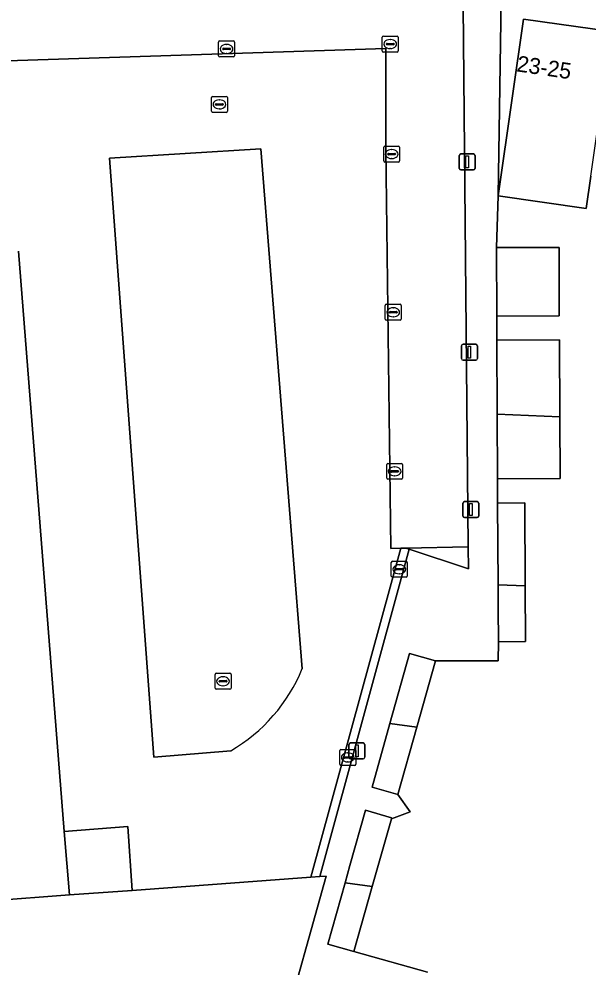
# Model space of a CAD drawing. Extents: x 161087 to 161926, y 382572 to 383873.
# Drawn here: x 161732.5 to 161768.2, y 383397.4 to 383456.7 of the extents above; entities that cross this region are included whole.
import ezdxf

# ---------------------------------------------------------------- set-up
doc = ezdxf.new("R2010")
doc.units = 0
for name, color, linetype in [('IMGEO_Erf', 7, 'Continuous'), ('IMGEO_Kolk', 7, 'Continuous'), ('IMGEO_Lichtmast', 7, 'Continuous'), ('IMGEO_Pand', 7, 'Continuous'), ('IMGEO_Pand_nummerreeks', 7, 'Continuous'), ('IMGEO_Parkeervlak_gesloten', 7, 'Continuous'), ('IMGEO_Rijbaan_lokaal_gesloten', 7, 'Continuous'), ('IMGEO_Rijbaan_lokaal_open', 7, 'Continuous'), ('IMGEO_Rioolput', 7, 'Continuous'), ('IMGEO_Voetpad_open', 7, 'Continuous')]:
    doc.layers.add(name, color=color, linetype=linetype)

msp = doc.modelspace()

# ---------------------------------------------------------------- linework, layer by layer
at = {"layer": 'IMGEO_Erf'}
for points in [[(161762.732, 383459.335), (161762.519, 383445.674), (161763.396, 383451.794), (161764.106, 383456.743), (161769.63, 383455.951)], [(161768.333, 383446.903), (161768.044, 383444.882), (161762.519, 383445.674), (161762.425, 383442.424), (161766.345, 383442.435), (161766.357, 383438.147), (161762.437, 383438.135), (161762.443, 383436.629), (161766.363, 383436.651), (161766.39, 383431.828), (161766.412, 383427.955), (161762.492, 383427.933), (161762.49, 383426.425), (161764.19, 383426.435), (161764.219, 383421.247), (161764.239, 383417.751), (161762.539, 383417.742), (161762.536, 383416.537), (161758.609, 383416.537), (161757.441, 383412.387), (161756.255, 383408.176), (161757.024, 383407.078), (161755.839, 383406.647), (161754.643, 383402.404), (161753.497, 383398.342), (161758.105, 383397.051)]]:
    msp.add_lwpolyline(points, dxfattribs=at)
at = {"layer": 'IMGEO_Kolk'}
for p, q in [((161745.094, 383455.37), (161745.946, 383455.37)), ((161755.267, 383454.749), (161755.267, 383455.601)), ((161755.342, 383455.675), (161756.194, 383455.675)), ((161755.755, 383455.455), (161755.78, 383455.455)), ((161756.268, 383455.601), (161756.268, 383454.749)), ((161745.019, 383454.444), (161745.019, 383455.296)), ((161745.278, 383454.864), (161745.278, 383454.876)), ((161745.716, 383454.827), (161745.318, 383454.827)), ((161745.321, 383454.913), (161745.719, 383454.913)), ((161745.507, 383455.15), (161745.532, 383455.15)), ((161745.762, 383454.876), (161745.762, 383454.864)), ((161746.02, 383455.296), (161746.02, 383454.444)), ((161755.526, 383455.169), (161755.526, 383455.181)), ((161755.964, 383455.132), (161755.566, 383455.132)), ((161755.569, 383455.218), (161755.967, 383455.218)), ((161755.778, 383454.895), (161755.753, 383454.895)), ((161756.01, 383455.181), (161756.01, 383455.169)), ((161745.946, 383454.37), (161745.094, 383454.37)), ((161745.53, 383454.59), (161745.505, 383454.59)), ((161756.194, 383454.675), (161755.342, 383454.675)), ((161755.358, 383447.857), (161755.358, 383448.709)), ((161755.433, 383448.783), (161756.285, 383448.783)), ((161755.617, 383448.277), (161755.617, 383448.289)), ((161756.055, 383448.24), (161755.657, 383448.24)), ((161755.66, 383448.326), (161756.058, 383448.326)), ((161755.846, 383448.563), (161755.871, 383448.563)), ((161756.101, 383448.289), (161756.101, 383448.277)), ((161756.359, 383448.709), (161756.359, 383447.857)), ((161756.285, 383447.783), (161755.433, 383447.783)), ((161755.869, 383448.003), (161755.844, 383448.003)), ((161755.457, 383437.949), (161755.457, 383438.801)), ((161755.532, 383438.875), (161756.384, 383438.875)), ((161756.458, 383438.801), (161756.458, 383437.949)), ((161755.716, 383438.369), (161755.716, 383438.381)), ((161756.154, 383438.332), (161755.756, 383438.332)), ((161755.759, 383438.418), (161756.157, 383438.418)), ((161755.945, 383438.655), (161755.97, 383438.655)), ((161756.2, 383438.381), (161756.2, 383438.369)), ((161756.384, 383437.875), (161755.532, 383437.875)), ((161755.968, 383438.095), (161755.943, 383438.095)), ((161755.546, 383427.986), (161755.546, 383428.838)), ((161755.621, 383428.912), (161756.473, 383428.912)), ((161756.034, 383428.692), (161756.059, 383428.692)), ((161756.547, 383428.838), (161756.547, 383427.986)), ((161755.805, 383428.406), (161755.805, 383428.418)), ((161756.243, 383428.369), (161755.845, 383428.369)), ((161755.848, 383428.455), (161756.246, 383428.455)), ((161756.057, 383428.132), (161756.032, 383428.132)), ((161756.289, 383428.418), (161756.289, 383428.406)), ((161756.473, 383427.912), (161755.621, 383427.912)), ((161755.837, 383421.852), (161755.837, 383422.704)), ((161755.912, 383422.778), (161756.764, 383422.778)), ((161756.838, 383422.704), (161756.838, 383421.852)), ((161756.096, 383422.272), (161756.096, 383422.284)), ((161756.534, 383422.235), (161756.136, 383422.235)), ((161756.139, 383422.321), (161756.537, 383422.321)), ((161756.325, 383422.558), (161756.35, 383422.558)), ((161756.58, 383422.284), (161756.58, 383422.272)), ((161756.764, 383421.778), (161755.912, 383421.778)), ((161756.348, 383421.998), (161756.323, 383421.998)), ((161752.609, 383410.069), (161752.609, 383410.921)), ((161752.684, 383410.995), (161753.536, 383410.995)), ((161753.61, 383410.921), (161753.61, 383410.069)), ((161752.868, 383410.489), (161752.868, 383410.501)), ((161753.306, 383410.452), (161752.908, 383410.452)), ((161752.911, 383410.538), (161753.309, 383410.538)), ((161753.097, 383410.775), (161753.122, 383410.775)), ((161753.352, 383410.501), (161753.352, 383410.489)), ((161753.536, 383409.995), (161752.684, 383409.995)), ((161753.12, 383410.215), (161753.095, 383410.215))]:
    msp.add_line(p, q, dxfattribs=at)
for points in [[(161745.094, 383455.37), (161745.946, 383455.37)], [(161755.267, 383454.749), (161755.267, 383455.601)], [(161755.342, 383455.675), (161756.194, 383455.675)], [(161756.268, 383455.601), (161756.268, 383454.749)], [(161745.019, 383454.444), (161745.019, 383455.296)], [(161746.02, 383455.296), (161746.02, 383454.444)], [(161745.946, 383454.37), (161745.094, 383454.37)], [(161756.194, 383454.675), (161755.342, 383454.675)], [(161755.358, 383447.857), (161755.358, 383448.709)], [(161755.433, 383448.783), (161756.285, 383448.783)], [(161756.359, 383448.709), (161756.359, 383447.857)], [(161756.285, 383447.783), (161755.433, 383447.783)], [(161755.457, 383437.949), (161755.457, 383438.801)], [(161755.532, 383438.875), (161756.384, 383438.875)], [(161756.458, 383438.801), (161756.458, 383437.949)], [(161756.384, 383437.875), (161755.532, 383437.875)], [(161755.546, 383427.986), (161755.546, 383428.838)], [(161755.621, 383428.912), (161756.473, 383428.912)], [(161756.547, 383428.838), (161756.547, 383427.986)], [(161756.473, 383427.912), (161755.621, 383427.912)], [(161755.837, 383421.852), (161755.837, 383422.704)], [(161755.912, 383422.778), (161756.764, 383422.778)], [(161756.838, 383422.704), (161756.838, 383421.852)], [(161756.764, 383421.778), (161755.912, 383421.778)], [(161752.609, 383410.069), (161752.609, 383410.921)], [(161752.684, 383410.995), (161753.536, 383410.995)], [(161753.61, 383410.921), (161753.61, 383410.069)], [(161753.536, 383409.995), (161752.684, 383409.995)]]:
    msp.add_lwpolyline(points, dxfattribs=at)
for centre, radius, start, end in [((161745.096, 383455.294), 0.0765, 91.55205, 178.44795), ((161745.096, 383455.294), 0.0765, 91.55205, 178.44795), ((161745.944, 383455.294), 0.0765, 1.55205, 88.44795), ((161745.944, 383455.294), 0.0765, 1.55205, 88.44795), ((161755.344, 383455.599), 0.0765, 91.55205, 178.44795), ((161755.344, 383455.599), 0.0765, 91.55205, 178.44795), ((161756.192, 383455.599), 0.0765, 1.55205, 88.44795), ((161756.192, 383455.599), 0.0765, 1.55205, 88.44795), ((161745.318, 383454.873), 0.0403, 85.87752, 175.75265), ((161745.315, 383454.863), 0.0366, 178.93798, 274.71019), ((161745.719, 383454.87), 0.043, 264.86636, 352.45326), ((161745.723, 383454.875), 0.0386, 1.73085, 96.63898), ((161755.566, 383455.178), 0.0403, 85.87752, 175.75265), ((161755.563, 383455.168), 0.0366, 178.93798, 274.71019), ((161755.967, 383455.175), 0.043, 264.86636, 352.45326), ((161755.971, 383455.18), 0.0386, 1.73085, 96.63898), ((161745.096, 383454.446), 0.0765, 181.55205, 268.44795), ((161745.096, 383454.446), 0.0765, 181.55205, 268.44795), ((161745.944, 383454.446), 0.0765, 271.55205, 358.44795), ((161745.944, 383454.446), 0.0765, 271.55205, 358.44795), ((161755.344, 383454.751), 0.0765, 181.55205, 268.44795), ((161755.344, 383454.751), 0.0765, 181.55205, 268.44795), ((161756.192, 383454.751), 0.0765, 271.55205, 358.44795), ((161756.192, 383454.751), 0.0765, 271.55205, 358.44795), ((161755.435, 383448.707), 0.0765, 91.55205, 178.44795), ((161755.435, 383448.707), 0.0765, 91.55205, 178.44795), ((161755.657, 383448.286), 0.0403, 85.87752, 175.75265), ((161755.654, 383448.276), 0.0366, 178.93798, 274.71019), ((161756.058, 383448.283), 0.043, 264.86636, 352.45326), ((161756.062, 383448.288), 0.0386, 1.73085, 96.63898), ((161756.283, 383448.707), 0.0765, 1.55205, 88.44795), ((161756.283, 383448.707), 0.0765, 1.55205, 88.44795), ((161755.435, 383447.859), 0.0765, 181.55205, 268.44795), ((161755.435, 383447.859), 0.0765, 181.55205, 268.44795), ((161756.283, 383447.859), 0.0765, 271.55205, 358.44795), ((161756.283, 383447.859), 0.0765, 271.55205, 358.44795), ((161755.534, 383438.799), 0.0765, 91.55205, 178.44795), ((161755.534, 383438.799), 0.0765, 91.55205, 178.44795), ((161756.382, 383438.799), 0.0765, 1.55205, 88.44795), ((161756.382, 383438.799), 0.0765, 1.55205, 88.44795), ((161755.756, 383438.378), 0.0403, 85.87752, 175.75265), ((161755.753, 383438.368), 0.0366, 178.93798, 274.71019), ((161756.157, 383438.375), 0.043, 264.86636, 352.45326), ((161756.161, 383438.38), 0.0386, 1.73085, 96.63898), ((161755.534, 383437.951), 0.0765, 181.55205, 268.44795), ((161755.534, 383437.951), 0.0765, 181.55205, 268.44795), ((161756.382, 383437.951), 0.0765, 271.55205, 358.44795), ((161756.382, 383437.951), 0.0765, 271.55205, 358.44795), ((161755.623, 383428.836), 0.0765, 91.55205, 178.44795), ((161755.623, 383428.836), 0.0765, 91.55205, 178.44795), ((161756.471, 383428.836), 0.0765, 1.55205, 88.44795), ((161756.471, 383428.836), 0.0765, 1.55205, 88.44795), ((161755.845, 383428.415), 0.0403, 85.87752, 175.75265), ((161755.842, 383428.405), 0.0366, 178.93798, 274.71019), ((161756.246, 383428.412), 0.043, 264.86636, 352.45326), ((161756.25, 383428.417), 0.0386, 1.73085, 96.63898), ((161755.623, 383427.988), 0.0765, 181.55205, 268.44795), ((161755.623, 383427.988), 0.0765, 181.55205, 268.44795), ((161756.471, 383427.988), 0.0765, 271.55205, 358.44795), ((161756.471, 383427.988), 0.0765, 271.55205, 358.44795), ((161755.914, 383422.702), 0.0765, 91.55205, 178.44795), ((161755.914, 383422.702), 0.0765, 91.55205, 178.44795), ((161756.762, 383422.702), 0.0765, 1.55205, 88.44795), ((161756.762, 383422.702), 0.0765, 1.55205, 88.44795), ((161756.136, 383422.281), 0.0403, 85.87752, 175.75265), ((161756.133, 383422.271), 0.0366, 178.93798, 274.71019), ((161756.537, 383422.278), 0.043, 264.86636, 352.45326), ((161756.541, 383422.283), 0.0386, 1.73085, 96.63898), ((161755.914, 383421.854), 0.0765, 181.55205, 268.44795), ((161755.914, 383421.854), 0.0765, 181.55205, 268.44795), ((161756.762, 383421.854), 0.0765, 271.55205, 358.44795), ((161756.762, 383421.854), 0.0765, 271.55205, 358.44795), ((161752.686, 383410.919), 0.0765, 91.55205, 178.44795), ((161752.686, 383410.919), 0.0765, 91.55205, 178.44795), ((161753.534, 383410.919), 0.0765, 1.55205, 88.44795), ((161753.534, 383410.919), 0.0765, 1.55205, 88.44795), ((161752.908, 383410.498), 0.0403, 85.87752, 175.75265), ((161752.905, 383410.488), 0.0366, 178.93798, 274.71019), ((161753.309, 383410.495), 0.043, 264.86636, 352.45326), ((161753.313, 383410.5), 0.0386, 1.73085, 96.63898), ((161752.686, 383410.071), 0.0765, 181.55205, 268.44795), ((161752.686, 383410.071), 0.0765, 181.55205, 268.44795), ((161753.534, 383410.071), 0.0765, 271.55205, 358.44795), ((161753.534, 383410.071), 0.0765, 271.55205, 358.44795)]:
    msp.add_arc(centre, radius, start, end, dxfattribs=at)
for centre, major_axis, ratio, start_param, end_param in [((161755.754, 383455.175), (-0.387, 0.002), 0.722429, 4.712389, 7.853982), ((161755.779, 383455.175), (-0.39, 0.002), 0.717154, 1.570796, 4.712389), ((161745.506, 383454.87), (-0.387, 0.002), 0.722429, 4.712389, 7.853982), ((161745.531, 383454.87), (-0.39, 0.002), 0.717154, 1.570796, 4.712389), ((161755.845, 383448.283), (-0.387, 0.002), 0.722429, 4.712389, 7.853982), ((161755.87, 383448.283), (-0.39, 0.002), 0.717154, 1.570796, 4.712389), ((161755.944, 383438.375), (-0.387, 0.002), 0.722429, 4.712389, 7.853982), ((161755.969, 383438.375), (-0.39, 0.002), 0.717154, 1.570796, 4.712389), ((161756.033, 383428.412), (-0.387, 0.002), 0.722429, 4.712389, 7.853982), ((161756.058, 383428.412), (-0.39, 0.002), 0.717154, 1.570796, 4.712389), ((161756.324, 383422.278), (-0.387, 0.002), 0.722429, 4.712389, 7.853982), ((161756.349, 383422.278), (-0.39, 0.002), 0.717154, 1.570796, 4.712389), ((161753.096, 383410.495), (-0.387, 0.002), 0.722429, 4.712389, 7.853982), ((161753.121, 383410.495), (-0.39, 0.002), 0.717154, 1.570796, 4.712389)]:
    msp.add_ellipse(centre, major_axis=major_axis, ratio=ratio, start_param=start_param, end_param=end_param, dxfattribs=at)
at = {"layer": 'IMGEO_Lichtmast'}
for p, q in [((161760.191, 383448.289), (161760.981, 383448.289)), ((161760.981, 383448.289), (161760.191, 383448.289)), ((161760.091, 383447.389), (161760.091, 383448.189)), ((161760.091, 383448.189), (161760.091, 383447.389)), ((161761.081, 383448.189), (161761.081, 383447.389)), ((161761.081, 383447.389), (161761.081, 383448.189)), ((161760.981, 383447.289), (161760.191, 383447.289)), ((161760.191, 383447.289), (161760.981, 383447.289)), ((161760.334, 383436.37), (161761.124, 383436.37)), ((161761.124, 383436.37), (161760.334, 383436.37)), ((161760.234, 383435.47), (161760.234, 383436.27)), ((161760.234, 383436.27), (161760.234, 383435.47)), ((161761.224, 383436.27), (161761.224, 383435.47)), ((161761.224, 383435.47), (161761.224, 383436.27)), ((161761.124, 383435.37), (161760.334, 383435.37)), ((161760.334, 383435.37), (161761.124, 383435.37)), ((161760.32, 383425.613), (161760.32, 383426.413)), ((161760.32, 383426.413), (161760.32, 383425.613)), ((161760.42, 383426.513), (161761.21, 383426.513)), ((161761.21, 383426.513), (161760.42, 383426.513)), ((161761.31, 383426.413), (161761.31, 383425.613)), ((161761.31, 383425.613), (161761.31, 383426.413)), ((161761.21, 383425.513), (161760.42, 383425.513)), ((161760.42, 383425.513), (161761.21, 383425.513)), ((161753.186, 383410.5), (161753.186, 383411.3)), ((161753.186, 383411.3), (161753.186, 383410.5)), ((161753.286, 383411.4), (161754.076, 383411.4)), ((161754.076, 383411.4), (161753.286, 383411.4)), ((161754.176, 383411.3), (161754.176, 383410.5)), ((161754.176, 383410.5), (161754.176, 383411.3)), ((161754.076, 383410.4), (161753.286, 383410.4)), ((161753.286, 383410.4), (161754.076, 383410.4))]:
    msp.add_line(p, q, dxfattribs=at)
for points in [[(161760.511, 383448.164), (161760.661, 383448.164), (161760.661, 383447.414), (161760.511, 383447.414), (161760.511, 383448.164)], [(161760.654, 383436.245), (161760.804, 383436.245), (161760.804, 383435.495), (161760.654, 383435.495), (161760.654, 383436.245)], [(161760.74, 383426.388), (161760.89, 383426.388), (161760.89, 383425.638), (161760.74, 383425.638), (161760.74, 383426.388)], [(161753.606, 383411.275), (161753.756, 383411.275), (161753.756, 383410.525), (161753.606, 383410.525), (161753.606, 383411.275)]]:
    msp.add_lwpolyline(points, dxfattribs=at)
for centre, start, end in [((161760.191, 383448.189), 90, 180), ((161760.191, 383448.189), 90, 180), ((161760.981, 383448.189), 0, 90), ((161760.981, 383448.189), 360, 90), ((161760.191, 383447.389), 180, 270), ((161760.191, 383447.389), 180, 270), ((161760.981, 383447.389), 270, 0), ((161760.981, 383447.389), 270, 0), ((161760.334, 383436.27), 90, 180), ((161760.334, 383436.27), 90, 180), ((161761.124, 383436.27), 0, 90), ((161761.124, 383436.27), 360, 90), ((161760.334, 383435.47), 180, 270), ((161760.334, 383435.47), 180, 270), ((161761.124, 383435.47), 270, 0), ((161761.124, 383435.47), 270, 0), ((161760.42, 383426.413), 90, 180), ((161760.42, 383426.413), 90, 180), ((161761.21, 383426.413), 0, 90), ((161761.21, 383426.413), 360, 90), ((161760.42, 383425.613), 180, 270), ((161760.42, 383425.613), 180, 270), ((161761.21, 383425.613), 270, 0), ((161761.21, 383425.613), 270, 0), ((161753.286, 383411.3), 90, 180), ((161753.286, 383411.3), 90, 180), ((161754.076, 383411.3), 0, 90), ((161754.076, 383411.3), 360, 90), ((161753.286, 383410.5), 180, 270), ((161753.286, 383410.5), 180, 270), ((161754.076, 383410.5), 270, 0), ((161754.076, 383410.5), 270, 0)]:
    msp.add_arc(centre, 0.1, start, end, dxfattribs=at)
at = {"layer": 'IMGEO_Pand'}
for points in [[(161768.333, 383446.903), (161769.63, 383455.951), (161764.106, 383456.743), (161763.396, 383451.794), (161762.519, 383445.674), (161768.044, 383444.882)], [(161762.437, 383438.135), (161766.357, 383438.147), (161766.345, 383442.435), (161762.425, 383442.424)], [(161766.39, 383431.828), (161766.363, 383436.651), (161762.443, 383436.629), (161762.469, 383431.991)], [(161766.39, 383431.828), (161762.469, 383431.991), (161762.492, 383427.933), (161766.412, 383427.955)], [(161764.219, 383421.247), (161764.19, 383426.435), (161762.49, 383426.425), (161762.519, 383421.298)], [(161764.219, 383421.247), (161762.519, 383421.298), (161762.527, 383419.842), (161762.539, 383417.742), (161764.239, 383417.751)], [(161755.753, 383412.629), (161757.441, 383412.387), (161758.609, 383416.537), (161756.982, 383416.995)], [(161755.753, 383412.629), (161754.629, 383408.634), (161756.255, 383408.176), (161757.441, 383412.387)], [(161755.839, 383406.647), (161755.857, 383406.71), (161754.218, 383407.181), (161753.248, 383403.719), (161752.948, 383402.648), (161754.643, 383402.404)], [(161751.755, 383403.059), (161751.356, 383403.03), (161750.787, 383402.988), (161739.615, 383402.168), (161735.689, 383401.88), (161730.755, 383401.518), (161731.032, 383397.753), (161731.491, 383391.533), (161738.987, 383392.094), (161748.887, 383392.834)], [(161754.643, 383402.404), (161752.948, 383402.648), (161751.87, 383398.798), (161753.497, 383398.342)]]:
    msp.add_lwpolyline(points, close=True, dxfattribs=at)
at = {"layer": 'IMGEO_Parkeervlak_gesloten'}
for points in [[(161760.321, 383459.873), (161759.547, 383459.851), (161739.913, 383459.303), (161739.906, 383459.09), (161736.556, 383458.968), (161722.836, 383458.468), (161719.803, 383458.358), (161719.992, 383454.204), (161720, 383453.75), (161721.294, 383453.781), (161721.505, 383453.786), (161755.5, 383454.891), (161755.501, 383448.628), (161755.806, 383423.584), (161756.426, 383423.597), (161756.737, 383423.603), (161760.658, 383423.683)], [(161760.658, 383423.683), (161756.737, 383423.603), (161756.961, 383423.532), (161760.671, 383422.31)], [(161739.615, 383402.168), (161739.329, 383406.16), (161735.346, 383405.856), (161735.689, 383401.88)]]:
    msp.add_lwpolyline(points, close=True, dxfattribs=at)
for points in [[(161747.666, 383448.602), (161738.191, 383448.027), (161740.972, 383410.52), (161745.778, 383410.914)], [(161750.254, 383416.053), (161747.666, 383448.602)], [(161727.485, 383445.854), (161727.776, 383441.956), (161727.952, 383439.564), (161728.392, 383433.591), (161728.832, 383427.618), (161729.272, 383421.645), (161729.712, 383415.672), (161730.152, 383409.699), (161730.592, 383403.726), (161730.755, 383401.518), (161735.689, 383401.88), (161735.346, 383405.856), (161732.492, 383442.194)]]:
    msp.add_lwpolyline(points, dxfattribs=at)
msp.add_arc((161740.532, 383420.002), 10.493, 299.99465, 337.89449, dxfattribs=at)
at = {"layer": 'IMGEO_Rijbaan_lokaal_gesloten'}
for points in [[(161732.492, 383442.194), (161735.346, 383405.856), (161739.329, 383406.16), (161739.615, 383402.168), (161750.787, 383402.988), (161756.426, 383423.597), (161755.806, 383423.584), (161755.501, 383448.628), (161755.5, 383454.891), (161721.505, 383453.786), (161721.294, 383453.781), (161720, 383453.75), (161719.992, 383454.204)], [(161738.191, 383448.027), (161747.666, 383448.602), (161750.254, 383416.053)], [(161745.778, 383410.914), (161740.972, 383410.52), (161738.191, 383448.027)]]:
    msp.add_lwpolyline(points, dxfattribs=at)
msp.add_arc((161740.532, 383420.002), 10.493, 299.99465, 337.89449, dxfattribs=at)
at = {"layer": 'IMGEO_Rijbaan_lokaal_open'}
msp.add_lwpolyline([(161756.961, 383423.532), (161756.737, 383423.603), (161756.426, 383423.597), (161750.787, 383402.988), (161751.356, 383403.03)], close=True, dxfattribs=at)
at = {"layer": 'IMGEO_Rioolput'}
for p, q in [((161744.573, 383450.971), (161744.573, 383451.823)), ((161744.648, 383451.897), (161745.5, 383451.897)), ((161745.574, 383451.823), (161745.574, 383450.971)), ((161744.832, 383451.391), (161744.832, 383451.403)), ((161745.27, 383451.354), (161744.872, 383451.354)), ((161744.875, 383451.44), (161745.273, 383451.44)), ((161745.061, 383451.677), (161745.086, 383451.677)), ((161745.316, 383451.403), (161745.316, 383451.391)), ((161745.5, 383450.897), (161744.648, 383450.897)), ((161745.084, 383451.117), (161745.059, 383451.117)), ((161744.798, 383414.838), (161744.798, 383415.69)), ((161744.873, 383415.764), (161745.725, 383415.764)), ((161745.799, 383415.69), (161745.799, 383414.838)), ((161745.057, 383415.258), (161745.057, 383415.27)), ((161745.495, 383415.221), (161745.097, 383415.221)), ((161745.1, 383415.307), (161745.498, 383415.307)), ((161745.309, 383414.984), (161745.284, 383414.984)), ((161745.286, 383415.544), (161745.311, 383415.544)), ((161745.541, 383415.27), (161745.541, 383415.258)), ((161745.725, 383414.764), (161744.873, 383414.764))]:
    msp.add_line(p, q, dxfattribs=at)
for points in [[(161744.573, 383450.971), (161744.573, 383451.823)], [(161744.648, 383451.897), (161745.5, 383451.897)], [(161745.574, 383451.823), (161745.574, 383450.971)], [(161745.5, 383450.897), (161744.648, 383450.897)], [(161744.798, 383414.838), (161744.798, 383415.69)], [(161744.873, 383415.764), (161745.725, 383415.764)], [(161745.799, 383415.69), (161745.799, 383414.838)], [(161745.725, 383414.764), (161744.873, 383414.764)]]:
    msp.add_lwpolyline(points, dxfattribs=at)
for centre, radius, start, end in [((161744.65, 383451.821), 0.0765, 91.55205, 178.44795), ((161744.65, 383451.821), 0.0765, 91.55205, 178.44795), ((161745.498, 383451.821), 0.0765, 1.55205, 88.44795), ((161745.498, 383451.821), 0.0765, 1.55205, 88.44795), ((161744.872, 383451.4), 0.0403, 85.87752, 175.75265), ((161744.869, 383451.39), 0.0366, 178.93798, 274.71019), ((161745.273, 383451.397), 0.043, 264.86636, 352.45326), ((161745.277, 383451.402), 0.0386, 1.73085, 96.63898), ((161744.65, 383450.973), 0.0765, 181.55205, 268.44795), ((161744.65, 383450.973), 0.0765, 181.55205, 268.44795), ((161745.498, 383450.973), 0.0765, 271.55205, 358.44795), ((161745.498, 383450.973), 0.0765, 271.55205, 358.44795), ((161744.875, 383415.688), 0.0765, 91.55205, 178.44795), ((161744.875, 383415.688), 0.0765, 91.55205, 178.44795), ((161745.723, 383415.688), 0.0765, 1.55205, 88.44795), ((161745.723, 383415.688), 0.0765, 1.55205, 88.44795), ((161745.097, 383415.267), 0.0403, 85.87752, 175.75265), ((161745.094, 383415.257), 0.0366, 178.93798, 274.71019), ((161745.498, 383415.264), 0.043, 264.86636, 352.45326), ((161745.502, 383415.269), 0.0386, 1.73085, 96.63898), ((161744.875, 383414.84), 0.0765, 181.55205, 268.44795), ((161744.875, 383414.84), 0.0765, 181.55205, 268.44795), ((161745.723, 383414.84), 0.0765, 271.55205, 358.44795), ((161745.723, 383414.84), 0.0765, 271.55205, 358.44795)]:
    msp.add_arc(centre, radius, start, end, dxfattribs=at)
for centre, major_axis, ratio, start_param, end_param in [((161745.06, 383451.397), (-0.387, 0.002), 0.722429, 4.712389, 7.853982), ((161745.085, 383451.397), (-0.39, 0.002), 0.717154, 1.570796, 4.712389), ((161745.285, 383415.264), (-0.387, 0.002), 0.722429, 4.712389, 7.853982), ((161745.31, 383415.264), (-0.39, 0.002), 0.717154, 1.570796, 4.712389)]:
    msp.add_ellipse(centre, major_axis=major_axis, ratio=ratio, start_param=start_param, end_param=end_param, dxfattribs=at)
at = {"layer": 'IMGEO_Voetpad_open'}
for points in [[(161760.321, 383459.873), (161760.658, 383423.683), (161760.671, 383422.31), (161756.961, 383423.532), (161751.356, 383403.03), (161751.755, 383403.059), (161748.887, 383392.834)], [(161758.105, 383397.051), (161753.497, 383398.342), (161751.87, 383398.798), (161752.948, 383402.648), (161753.248, 383403.719), (161754.218, 383407.181), (161755.857, 383406.71), (161755.839, 383406.647), (161757.024, 383407.078), (161756.255, 383408.176), (161754.629, 383408.634), (161755.753, 383412.629), (161756.982, 383416.995), (161758.609, 383416.537), (161762.536, 383416.537), (161762.539, 383417.742), (161762.527, 383419.842), (161762.519, 383421.298), (161762.49, 383426.425), (161762.492, 383427.933), (161762.469, 383431.991), (161762.443, 383436.629), (161762.437, 383438.135), (161762.425, 383442.424), (161762.519, 383445.674), (161762.732, 383459.335)]]:
    msp.add_lwpolyline(points, dxfattribs=at)

# ---------------------------------------------------------------- texts
at = {"layer": 'IMGEO_Pand_nummerreeks'}
msp.add_text('23-25', height=1, rotation=351.58765, dxfattribs=at).set_placement((161763.645, 383453.469))

doc.saveas('drawing.dxf')
